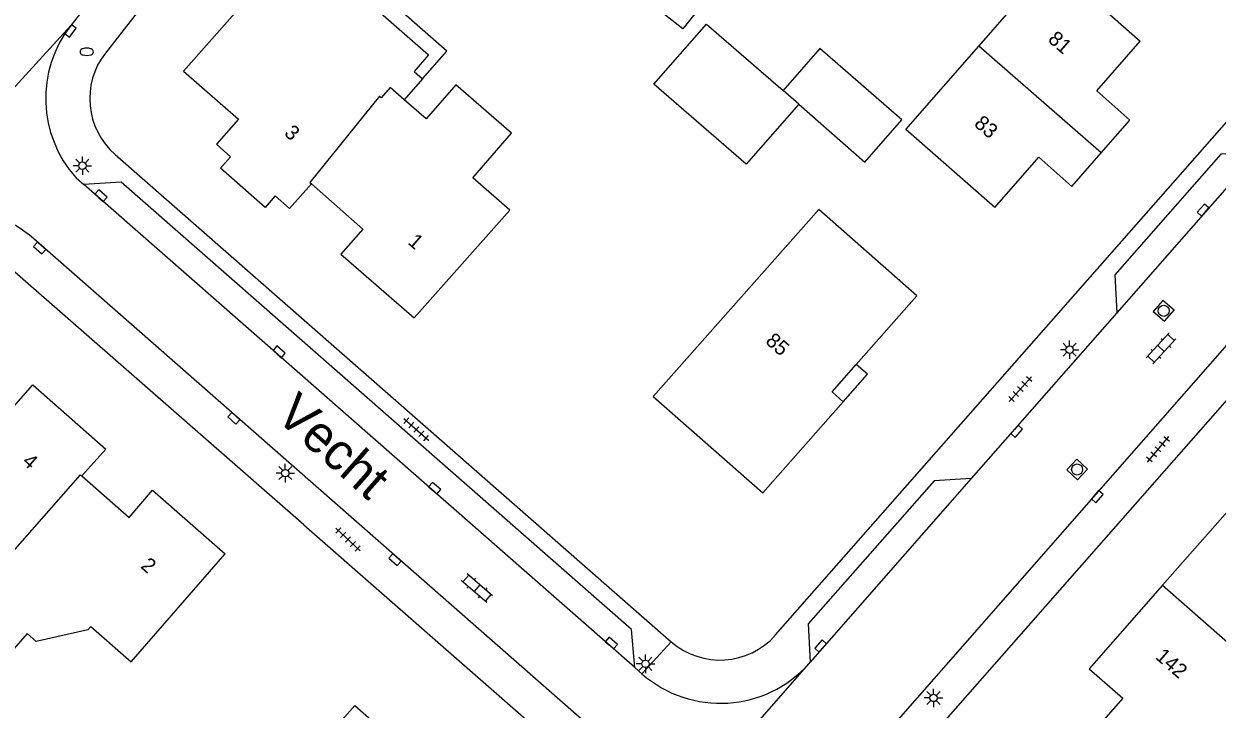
# Model space of a CAD drawing. Extents: x 131000 to 133013, y 393000 to 396501.
# Drawn here: x 131488.1 to 131569, y 395285.1 to 395331.6 of the extents above; entities that cross this region are included whole.
import ezdxf

# ---------------------------------------------------------------- set-up
doc = ezdxf.new("R2010")
doc.units = 0
for name, color, linetype in [('gg-afsc-erfafscheiding', 7, 'Continuous'), ('gg-anno-huisnummerreeks BGT', 7, 'Continuous'), ('gg-anno-openbare ruimte label', 7, 'Continuous'), ('gg-bbg-gedigitaliseerde bebouwing', 7, 'Continuous'), ('gg-bbg-gedigitaliseerde bijgebouw', 7, 'Continuous'), ('gg-bbg-hoofdgebouw', 7, 'Continuous'), ('gg-bbg-luifel en loopbrug', 7, 'Continuous'), ('gg-bbg-tussenscheiding', 7, 'Continuous'), ('gg-knt-verharding', 7, 'Continuous'), ('gg-knt-verharding nz', 7, 'Continuous'), ('gt-grn-weggrens', 7, 'Continuous'), ('gt-symb-brandkraan', 7, 'Continuous'), ('gt-symb-klinker verharding', 7, 'Continuous'), ('gt-symb-kolk', 7, 'Continuous'), ('gt-symb-lichtmast', 7, 'Continuous'), ('gt-symb-rioolschacht', 7, 'Continuous'), ('gt-symb-tegel verharding', 7, 'Continuous')]:
    doc.layers.add(name, color=color, linetype=linetype)

# ---------------------------------------------------------------- blocks, each defined once
blk = doc.blocks.new('gt0-LMAST')
at = {"layer": 'gt-symb-lichtmast'}
for p, q in [((-0.182, 0.173), (-0.447, 0.438)), ((-0.005, 0.246), (-0.005, 0.621)), ((0.172, 0.173), (0.437, 0.438)), ((-0.255, -0.004), (-0.63, -0.004)), ((-0.182, -0.181), (-0.447, -0.446)), ((-0.005, -0.254), (-0.005, -0.629)), ((0.437, -0.446), (0.172, -0.181)), ((0.245, -0.004), (0.62, -0.004))]:
    blk.add_line(p, q, dxfattribs=at)
blk.add_circle((-0.005, -0.004), 0.25, dxfattribs=at)
blk = doc.blocks.new('gt0-KOLK')
at = {"layer": 'gt-symb-kolk'}
blk.add_lwpolyline([(0, 0), (0.375, 0), (0.375, 0.4), (-0.375, 0.4), (-0.375, 0), (0, 0)], dxfattribs=at)
blk = doc.blocks.new('gt0-RS')
at = {"layer": 'gt-symb-rioolschacht'}
blk.add_lwpolyline([(-0.5, -0.5), (0.5, -0.5), (0.5, 0.5), (-0.5, 0.5)], close=True, dxfattribs=at)
blk.add_circle((0, 0), 0.375, dxfattribs=at)
blk = doc.blocks.new('gt0-TEG1')
at = {"layer": 'gt-symb-tegel verharding'}
for p, q in [((-1.125, 0), (1.125, 0)), ((-0.9, -0.25), (-0.9, 0.25)), ((-0.45, -0.25), (-0.45, 0.25)), ((0, -0.25), (0, 0.25)), ((0.45, -0.25), (0.45, 0.25)), ((0.9, -0.25), (0.9, 0.25))]:
    blk.add_line(p, q, dxfattribs=at)
blk = doc.blocks.new('gt0-KL1')
at = {"layer": 'gt-symb-klinker verharding'}
for p, q in [((-1.15, 0.3), (1.15, 0.3)), ((-1, -0.3), (-1, 0.3)), ((-0.5, 0.3), (-0.5, 0.45)), ((0, -0.3), (0, 0.3)), ((0.5, 0.3), (0.5, 0.45)), ((1, -0.3), (1, 0.3)), ((-1.15, -0.3), (1.15, -0.3)), ((-0.5, -0.45), (-0.5, -0.3)), ((0.5, -0.45), (0.5, -0.3))]:
    blk.add_line(p, q, dxfattribs=at)
blk = doc.blocks.new('gt0-BR')
at = {"layer": 'gt-symb-brandkraan'}
for centre, radius, start, end in [((-0.244, 0), 0.206, 107.56694, 252.43307), ((0.599, -2.664), 3, 106.89205, 107.56694), ((0, -0.691), 0.938, 73.10799, 106.89205), ((-0.599, -2.664), 3, 72.43309, 73.10799), ((0.244, 0), 0.206, 287.56695, 72.43309), ((0.599, 2.664), 3, 252.43307, 253.10797), ((0, 0.691), 0.938, 253.10797, 286.89206), ((-0.599, 2.664), 3, 286.89206, 287.56695)]:
    blk.add_arc(centre, radius, start, end, dxfattribs=at)

msp = doc.modelspace()

# ---------------------------------------------------------------- linework, layer by layer
at = {"layer": 'gg-afsc-erfafscheiding'}
msp.add_line((131507.062, 395297.597), (131523.872, 395282.872), dxfattribs=at)
at = {"layer": 'gg-bbg-gedigitaliseerde bebouwing'}
for p in [(131515.109, 395327.843), (131515.346, 395325.129)]:
    msp.add_line(p, (131513.866, 395326.429), dxfattribs=at)
for points in [[(131552.803, 395330.072), (131557.74, 395335.73), (131563.748, 395330.415)], [(131509.98, 395333.02), (131510.64, 395333.771), (131515.521, 395329.478), (131514.531, 395328.352), (131515.109, 395327.843)], [(131553.906, 395319.127), (131547.87, 395324.42), (131552.803, 395330.072)], [(131518.508, 395321.145), (131521.134, 395324.163), (131517.361, 395327.445), (131515.346, 395325.129)], [(131514.533, 395311.641), (131521.02, 395318.94), (131518.508, 395321.145)], [(131548.608, 395313.123), (131541.97, 395318.99), (131530.746, 395306.308)], [(131492.632, 395290.689), (131495.36, 395288.29), (131501.738, 395295.619)], [(131492.632, 395290.689), (131492.431, 395290.461), (131488.916, 395289.69), (131488.315, 395290.218), (131486.198, 395287.81), (131482.896, 395290.712)], [(131509.967, 395267.429), (131503.51, 395273.19), (131506.46, 395276.54), (131504.37, 395278.38), (131510.514, 395285.331)]]:
    msp.add_lwpolyline(points, dxfattribs=at)
at = {"layer": 'gg-bbg-gedigitaliseerde bijgebouw'}
for points in [[(131532.528, 395334.982), (131534.484, 395333.439), (131532.752, 395331.244), (131530.796, 395332.787), (131532.528, 395334.982)], [(131540.606, 395326.125), (131537.052, 395322.059), (131530.795, 395327.489), (131534.349, 395331.555), (131539.54, 395327.05)], [(131540.606, 395326.125), (131545.089, 395322.206), (131547.583, 395325.06), (131542.038, 395329.907), (131539.54, 395327.05)]]:
    msp.add_lwpolyline(points, dxfattribs=at)
at = {"layer": 'gg-bbg-hoofdgebouw'}
msp.add_line((131544.509, 395308.475), (131548.608, 395313.123), dxfattribs=at)
for points in [[(131503.502, 395333.859), (131503.607, 395333.699), (131498.898, 395328.36), (131502.629, 395325.111), (131501.134, 395323.408), (131502.09, 395322.569)], [(131561.111, 395322.826), (131563.05, 395325.051), (131560.815, 395327.047), (131563.748, 395330.415)], [(131553.906, 395319.127), (131556.874, 395322.54), (131559.125, 395320.547), (131561.111, 395322.826)], [(131505.126, 395319.903), (131504.435, 395319.116), (131501.411, 395321.796), (131502.09, 395322.569)], [(131505.126, 395319.903), (131506.093, 395319.054), (131507.575, 395320.725)], [(131507.575, 395320.725), (131511.066, 395317.659), (131509.564, 395315.964), (131514.533, 395311.641)], [(131478.2, 395304.274), (131482.57, 395309.231), (131487.063, 395305.236), (131488.707, 395307.088), (131493.655, 395302.738), (131492.01, 395300.908)], [(131543.615, 395305.943), (131542.862, 395306.607), (131544.509, 395308.475)], [(131530.746, 395306.308), (131538.176, 395299.766), (131543.615, 395305.943)], [(131492.01, 395300.908), (131495.221, 395298.099), (131496.811, 395299.955), (131501.738, 395295.619)], [(131576.066, 395301.245), (131572.418, 395297.134), (131570.177, 395299.095), (131565.261, 395293.492)], [(131565.261, 395293.492), (131560.29, 395287.826), (131562.564, 395285.83), (131558.956, 395281.72)], [(131510.514, 395285.331), (131515.773, 395280.711), (131512.313, 395276.773), (131515.96, 395273.555), (131513.72, 395271.017), (131513.418, 395271.318), (131509.967, 395267.429)]]:
    msp.add_lwpolyline(points, dxfattribs=at)
at = {"layer": 'gg-bbg-luifel en loopbrug'}
for points in [[(131515.109, 395327.843), (131516.76, 395329.72), (131507.223, 395338.108), (131505.865, 395336.564)], [(131543.615, 395305.943), (131545.261, 395307.813), (131544.509, 395308.475)]]:
    msp.add_lwpolyline(points, dxfattribs=at)
at = {"layer": 'gg-bbg-tussenscheiding'}
for p, q in [((131561.111, 395322.826), (131552.803, 395330.072)), ((131540.606, 395326.125), (131539.54, 395327.05)), ((131565.261, 395293.492), (131571.673, 395287.868))]:
    msp.add_line(p, q, dxfattribs=at)
for points in [[(131513.866, 395326.429), (131512.92, 395327.26), (131512.31, 395326.57), (131512.198, 395326.668)], [(131512.198, 395326.668), (131507.479, 395320.817), (131507.575, 395320.725)], [(131482.896, 395290.712), (131491.923, 395300.996), (131492.01, 395300.908)]]:
    msp.add_lwpolyline(points, dxfattribs=at)
at = {"layer": 'gg-knt-verharding'}
for p, q in [((131539.038, 395290.127), (131584.944, 395342.4)), ((131495.106, 395336.358), (131491.273, 395331.47)), ((131497.447, 395334.516), (131493.615, 395329.6)), ((131475.896, 395202.824), (131583.577, 395325.729)), ((131494.27, 395322.719), (131531.969, 395289.666)), ((131491.627, 395321.139), (131492.143, 395320.687)), ((131526.98, 395283.437), (131488.761, 395316.989)), ((131507.062, 395297.597), (131487.486, 395314.744)), ((131562.16, 395311.975), (131552.303, 395300.728)), ((131541.322, 395288.198), (131541.387, 395288.272)), ((131529.981, 395287.49), (131529.494, 395287.917))]:
    msp.add_line(p, q, dxfattribs=at)
for points in [[(131600.81, 395326.56), (131586.759, 395325.588), (131542.816, 395275.577), (131478.411, 395201.871)], [(131571.73, 395322.894), (131569.206, 395322.736), (131562.022, 395314.548), (131562.16, 395311.975)], [(131529.494, 395287.917), (131529.262, 395290.487), (131494.679, 395320.843), (131492.143, 395320.687)], [(131552.303, 395300.728), (131549.774, 395300.573), (131541.238, 395290.873), (131541.387, 395288.272)]]:
    msp.add_lwpolyline(points, dxfattribs=at)
for centre, radius, start, end in [((131497.598, 395326.515), 8.035, 141.92507, 221.99997), ((131497.59, 395326.507), 5.037, 142.1124, 228.76277), ((131483.434, 395310.922), 8.074, 48.71366, 133.81562), ((131535.273, 395293.436), 5.013, 228.77356, 318.68888), ((131535.295, 395293.551), 8.061, 228.75697, 318.38753)]:
    msp.add_arc(centre, radius, start, end, dxfattribs=at)
at = {"layer": 'gg-knt-verharding nz'}
for p, q in [((131571.73, 395322.894), (131562.16, 395311.975)), ((131529.494, 395287.917), (131492.143, 395320.687)), ((131552.303, 395300.728), (131541.387, 395288.272))]:
    msp.add_line(p, q, dxfattribs=at)
at = {"layer": 'gt-grn-weggrens'}
for p, q in [((131477.844, 395316.748), (131491.273, 395331.47)), ((131529.981, 395287.49), (131531.969, 395289.666)), ((131527.688, 395272.658), (131541.322, 395288.198))]:
    msp.add_line(p, q, dxfattribs=at)

# ---------------------------------------------------------------- block references
at = {"layer": 'gt-symb-brandkraan'}
msp.add_blockref('gt0-BR', (131492.348, 395329.684), dxfattribs=at)
at = {"layer": 'gt-symb-klinker verharding'}
for p, rotation in [((131565.158, 395309.563), -132.4471018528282), ((131518.794, 395293.301), 139.01346679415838)]:
    msp.add_blockref('gt0-KL1', p, dxfattribs=dict(at, rotation=rotation))
at = {"layer": 'gt-symb-kolk'}
for p, rotation in [((131491.082, 395331.221), -126.7896996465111), ((131493.178, 395319.776), -41.35293636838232), ((131568.152, 395318.812), 48.4473868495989), ((131489.285, 395316.529), 138.72788342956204), ((131505.258, 395309.18), -40.986533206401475), ((131502.45, 395304.967), 136.90510202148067), ((131555.227, 395304.064), -131.51461925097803), ((131515.802, 395299.93), -40.82493528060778), ((131560.685, 395299.637), -131.148195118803), ((131513.375, 395295.381), 139.29925519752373), ((131527.775, 395289.425), -40.61993954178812), ((131542.242, 395289.247), 48.48538074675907)]:
    msp.add_blockref('gt0-KOLK', p, dxfattribs=dict(at, rotation=rotation))
at = {"layer": 'gt-symb-lichtmast'}
for p in [(131492.062, 395321.963), (131558.968, 395309.481), (131505.812, 395301.106), (131530.222, 395288.169), (131549.744, 395285.853)]:
    msp.add_blockref('gt0-LMAST', p, dxfattribs=at)
at = {"layer": 'gt-symb-rioolschacht'}
for p, rotation in [((131565.34, 395312.113), 48.770950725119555), ((131559.472, 395301.35), 46.53940289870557)]:
    msp.add_blockref('gt0-RS', p, dxfattribs=dict(at, rotation=rotation))
at = {"layer": 'gt-symb-tegel verharding'}
for p, rotation in [((131555.622, 395306.806), 48.08093588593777), ((131514.682, 395304.065), -41.22904927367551), ((131564.957, 395302.716), 49.90831919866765), ((131510.057, 395296.599), -43.29864539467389)]:
    msp.add_blockref('gt0-TEG1', p, dxfattribs=dict(at, rotation=rotation))

# ---------------------------------------------------------------- texts
at = {"layer": 'gg-anno-huisnummerreeks BGT'}
for s, rotation, p in [('81', 318.9, (131557.433, 395330.436)), ('83', 319, (131552.43, 395324.71)), ('3', 318.7, (131505.672, 395324.08)), ('1', 319, (131514.057, 395316.694)), ('85', 318.5, (131538.29, 395309.969)), ('4', 318.7, (131487.917, 395301.79)), ('2', 318.6, (131495.943, 395294.726)), ('142', 318.8, (131564.713, 395288.57))]:
    msp.add_text(s, height=1, rotation=rotation, dxfattribs=at).set_placement(p)
at = {"layer": 'gg-anno-openbare ruimte label'}
msp.add_text('Vecht', height=2.5, rotation=318.6, dxfattribs=at).set_placement((131505.046, 395304.854))

doc.saveas('drawing.dxf')
